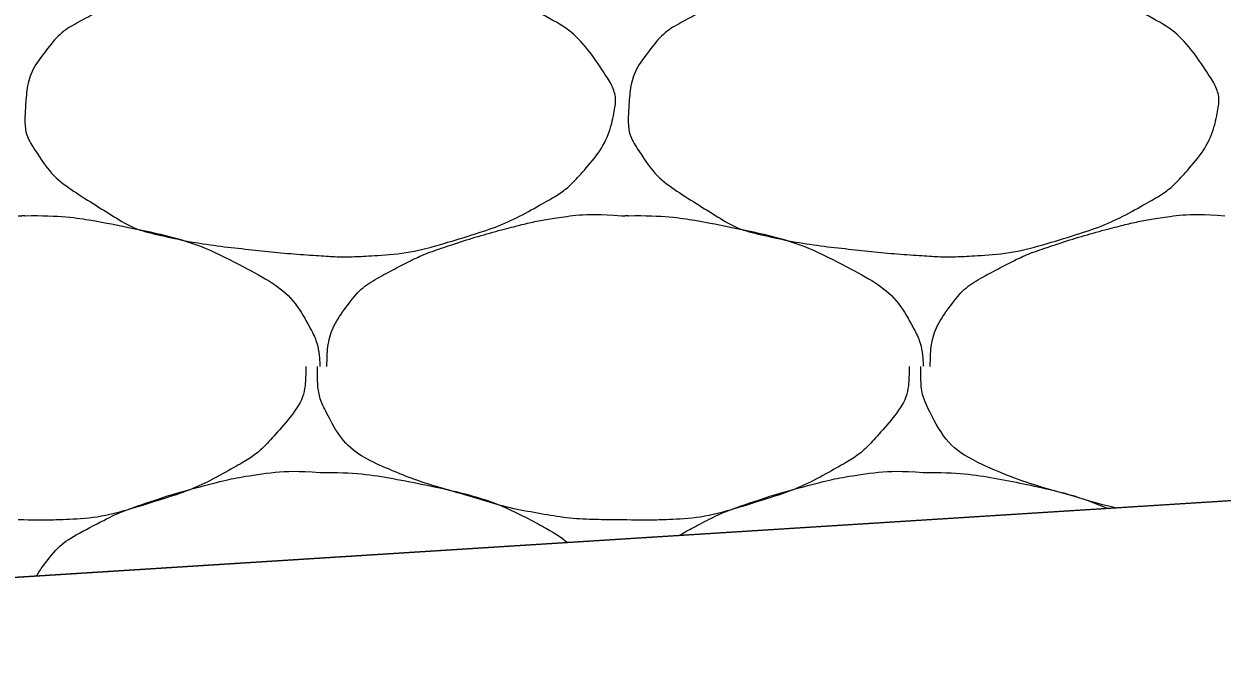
# Model space of a CAD drawing. Extents: x 1373719 to 1374161, y 379835 to 380167.
# Drawn here: x 1373962.689 to 1373963.604, y 379922.423 to 379922.911 of the extents above; entities that cross this region are included whole.
import ezdxf

# ---------------------------------------------------------------- set-up
doc = ezdxf.new("R2010")
doc.units = 0
doc.layers.add('Aggregate Base Course', color=7, linetype='Continuous')
doc.layers.add('SIGNATURE', color=7, linetype='Continuous')

msp = doc.modelspace()

# ---------------------------------------------------------------- linework, layer by layer
msp.add_line((1373962.02487, 379922.44658), (1373986.32506, 379923.98009))
at = {"layer": 'Aggregate Base Course'}
for points, degree in [([(1373962.91465, 379922.9587), (1373962.94101, 379922.95906), (1373962.96746, 379922.95509), (1373962.99385, 379922.9497), (1373963.02607, 379922.94312), (1373963.05576, 379922.93332), (1373963.08565, 379922.9173), (1373963.10558, 379922.90662), (1373963.11921, 379922.89216), (1373963.13245, 379922.8723), (1373963.13814, 379922.86376), (1373963.1412, 379922.85393), (1373963.13965, 379922.8453), (1373963.1366, 379922.8284), (1373963.1278, 379922.81161), (1373963.11445, 379922.7967), (1373963.10601, 379922.78729), (1373963.09769, 379922.78093), (1373963.08745, 379922.7751), (1373963.06931, 379922.76479), (1373963.05143, 379922.75615), (1373963.03165, 379922.7499), (1373963.00609, 379922.74183), (1373962.98057, 379922.73535), (1373962.95425, 379922.7337), (1373962.94106, 379922.73288), (1373962.92781, 379922.73283), (1373962.91465, 379922.7337), (1373962.89482, 379922.73503), (1373962.87504, 379922.73693), (1373962.85525, 379922.7391), (1373962.83345, 379922.74149), (1373962.81194, 379922.74493), (1373962.79045, 379922.7499), (1373962.77279, 379922.75399), (1373962.75762, 379922.76342), (1373962.74185, 379922.7733), (1373962.72397, 379922.78451), (1373962.70944, 379922.79542), (1373962.69685, 379922.8147), (1373962.69037, 379922.82462), (1373962.68906, 379922.83523), (1373962.68965, 379922.8453), (1373962.69049, 379922.8599), (1373962.69356, 379922.87461), (1373962.70405, 379922.8885), (1373962.71466, 379922.90257), (1373962.72621, 379922.91009), (1373962.74005, 379922.9173), (1373962.75189, 379922.92348), (1373962.76352, 379922.92928), (1373962.77605, 379922.9335), (1373962.79393, 379922.93954), (1373962.81178, 379922.94495), (1373962.83005, 379922.9497), (1373962.84137, 379922.95265), (1373962.85269, 379922.9551), (1373962.86425, 379922.9569), (1373962.88092, 379922.95951), (1373962.89794, 379922.96015), (1373962.91465, 379922.9587)], 3), ([(1373963.37545, 379922.9587), (1373963.40181, 379922.95906), (1373963.42826, 379922.95509), (1373963.45465, 379922.9497), (1373963.48687, 379922.94312), (1373963.51656, 379922.93332), (1373963.54645, 379922.9173), (1373963.56638, 379922.90662), (1373963.58001, 379922.89216), (1373963.59325, 379922.8723), (1373963.59894, 379922.86376), (1373963.602, 379922.85393), (1373963.60045, 379922.8453), (1373963.5974, 379922.8284), (1373963.5886, 379922.81161), (1373963.57525, 379922.7967), (1373963.56681, 379922.78729), (1373963.55849, 379922.78093), (1373963.54825, 379922.7751), (1373963.53011, 379922.76479), (1373963.51223, 379922.75615), (1373963.49245, 379922.7499), (1373963.46689, 379922.74183), (1373963.44137, 379922.73535), (1373963.41505, 379922.7337), (1373963.40186, 379922.73288), (1373963.38861, 379922.73283), (1373963.37545, 379922.7337), (1373963.35562, 379922.73503), (1373963.33584, 379922.73693), (1373963.31605, 379922.7391), (1373963.29425, 379922.74149), (1373963.27274, 379922.74493), (1373963.25125, 379922.7499), (1373963.23359, 379922.75399), (1373963.21842, 379922.76342), (1373963.20265, 379922.7733), (1373963.18477, 379922.78451), (1373963.17024, 379922.79542), (1373963.15765, 379922.8147), (1373963.15117, 379922.82462), (1373963.14986, 379922.83523), (1373963.15045, 379922.8453), (1373963.15129, 379922.8599), (1373963.15436, 379922.87461), (1373963.16485, 379922.8885), (1373963.17546, 379922.90257), (1373963.18701, 379922.91009), (1373963.20085, 379922.9173), (1373963.21269, 379922.92348), (1373963.22432, 379922.92928), (1373963.23685, 379922.9335), (1373963.25473, 379922.93954), (1373963.27258, 379922.94495), (1373963.29085, 379922.9497), (1373963.30217, 379922.95265), (1373963.31349, 379922.9551), (1373963.32505, 379922.9569), (1373963.34172, 379922.95951), (1373963.35874, 379922.96015), (1373963.37545, 379922.9587)], 3), ([(1373962.92005, 379922.6491), (1373962.92007, 379922.6497), (1373962.92003, 379922.6503), (1373962.92005, 379922.6509), (1373962.92038, 379922.66608), (1373962.92466, 379922.68065), (1373962.93445, 379922.6941), (1373962.94435, 379922.70772), (1373962.95661, 379922.71569), (1373962.97045, 379922.7229), (1373962.98229, 379922.72908), (1373962.99392, 379922.73488), (1373963.00645, 379922.7391), (1373963.02433, 379922.74514), (1373963.04218, 379922.75055), (1373963.06045, 379922.7553), (1373963.07177, 379922.75825), (1373963.08309, 379922.7607), (1373963.09465, 379922.7625), (1373963.11132, 379922.76511), (1373963.12834, 379922.76575), (1373963.14505, 379922.7643)], 3), ([(1373963.38085, 379922.6491), (1373963.38087, 379922.6497), (1373963.38083, 379922.6503), (1373963.38085, 379922.6509), (1373963.38118, 379922.66608), (1373963.38546, 379922.68065), (1373963.39525, 379922.6941), (1373963.40515, 379922.70772), (1373963.41741, 379922.71569), (1373963.43125, 379922.7229), (1373963.44309, 379922.72908), (1373963.45472, 379922.73488), (1373963.46725, 379922.7391), (1373963.48513, 379922.74514), (1373963.50298, 379922.75055), (1373963.52125, 379922.7553), (1373963.53257, 379922.75825), (1373963.54389, 379922.7607), (1373963.55545, 379922.7625), (1373963.57212, 379922.76511), (1373963.58914, 379922.76575), (1373963.60585, 379922.7643)], 3), ([(1373962.68425, 379922.7643), (1373962.68604, 379922.7642), (1373962.68785, 379922.76441), (1373962.68965, 379922.7643)], 2), ([(1373962.68965, 379922.7643), (1373962.71601, 379922.76466), (1373962.74246, 379922.76069), (1373962.76885, 379922.7553), (1373962.80107, 379922.74872), (1373962.83076, 379922.73892), (1373962.86065, 379922.7229), (1373962.88058, 379922.71222), (1373962.89649, 379922.69831), (1373962.90745, 379922.6779), (1373962.91216, 379922.66912), (1373962.91392, 379922.6602), (1373962.91465, 379922.6509), (1373962.91469, 379922.65031), (1373962.91476, 379922.64969), (1373962.91465, 379922.6491)], 3), ([(1373963.14505, 379922.7643), (1373963.14684, 379922.7642), (1373963.14865, 379922.76441), (1373963.15045, 379922.7643)], 2), ([(1373963.15045, 379922.7643), (1373963.17681, 379922.76466), (1373963.20326, 379922.76069), (1373963.22965, 379922.7553), (1373963.26187, 379922.74872), (1373963.29156, 379922.73892), (1373963.32145, 379922.7229), (1373963.34138, 379922.71222), (1373963.35729, 379922.69831), (1373963.36825, 379922.6779), (1373963.37296, 379922.66912), (1373963.37472, 379922.6602), (1373963.37545, 379922.6509), (1373963.37549, 379922.65031), (1373963.37556, 379922.64969), (1373963.37545, 379922.6491)], 3), ([(1373962.90385, 379922.6491), (1373962.90389, 379922.6473), (1373962.90391, 379922.6455), (1373962.90385, 379922.6437), (1373962.90318, 379922.62546), (1373962.8916, 379922.60965), (1373962.87865, 379922.5951), (1373962.87046, 379922.58592), (1373962.86189, 379922.57933), (1373962.85165, 379922.5735), (1373962.83351, 379922.56319), (1373962.81563, 379922.55455), (1373962.79585, 379922.5483), (1373962.77029, 379922.54023), (1373962.74479, 379922.53313), (1373962.71845, 379922.5321), (1373962.70705, 379922.53166), (1373962.69563, 379922.53159), (1373962.68425, 379922.5321)], 3), ([(1373963.14505, 379922.5321), (1373963.14265, 379922.5321), (1373963.14025, 379922.5321), (1373963.13785, 379922.5321), (1373963.11796, 379922.5321), (1373963.09816, 379922.53396), (1373963.07845, 379922.5375), (1373963.05742, 379922.54128), (1373963.03736, 379922.5477), (1373963.0169, 379922.55358), (1373962.99924, 379922.55866), (1373962.98216, 379922.56435), (1373962.96505, 379922.5717), (1373962.94599, 379922.57989), (1373962.93013, 379922.59369), (1373962.92005, 379922.6131), (1373962.91486, 379922.62308), (1373962.91285, 379922.63323), (1373962.91285, 379922.6437), (1373962.91285, 379922.6455), (1373962.91285, 379922.6473), (1373962.91285, 379922.6491)], 3), ([(1373963.36465, 379922.6491), (1373963.36469, 379922.6473), (1373963.36471, 379922.6455), (1373963.36465, 379922.6437), (1373963.36398, 379922.62546), (1373963.3524, 379922.60965), (1373963.33945, 379922.5951), (1373963.33126, 379922.58592), (1373963.32269, 379922.57933), (1373963.31245, 379922.5735), (1373963.29431, 379922.56319), (1373963.27643, 379922.55455), (1373963.25665, 379922.5483), (1373963.23109, 379922.54023), (1373963.20559, 379922.53313), (1373963.17925, 379922.5321), (1373963.16785, 379922.53166), (1373963.15643, 379922.53159), (1373963.14505, 379922.5321)], 3), ([(1373963.52237, 379922.54108), (1373963.50734, 379922.54471), (1373963.49263, 379922.54929), (1373963.46004, 379922.55866), (1373963.44296, 379922.56435), (1373963.40679, 379922.57989), (1373963.39093, 379922.59369), (1373963.37566, 379922.62308), (1373963.37365, 379922.63323), (1373963.37365, 379922.6455), (1373963.37365, 379922.6473), (1373963.37365, 379922.6491)], 3), ([(1373962.69839, 379922.48909), (1373962.69998, 379922.49206), (1373962.70185, 379922.495), (1373962.71466, 379922.51197), (1373962.72621, 379922.51949), (1373962.75189, 379922.53288), (1373962.76352, 379922.53868), (1373962.79393, 379922.54894), (1373962.81178, 379922.55435), (1373962.84137, 379922.56205), (1373962.85269, 379922.5645), (1373962.88092, 379922.56891), (1373962.89794, 379922.56955), (1373962.91465, 379922.5681)], 3), ([(1373962.91465, 379922.5681), (1373962.94101, 379922.56846), (1373962.96746, 379922.56449), (1373963.02607, 379922.55252), (1373963.05576, 379922.54272), (1373963.09231, 379922.52313), (1373963.09827, 379922.51914), (1373963.10374, 379922.51467)], 3), ([(1373963.18912, 379922.52005), (1373963.19285, 379922.52241), (1373963.19675, 379922.52457), (1373963.21269, 379922.53288), (1373963.22432, 379922.53868), (1373963.25473, 379922.54894), (1373963.27258, 379922.55435), (1373963.30217, 379922.56205), (1373963.31349, 379922.5645), (1373963.34172, 379922.56891), (1373963.35874, 379922.56955), (1373963.37545, 379922.5681)], 3), ([(1373963.37545, 379922.5681), (1373963.40181, 379922.56846), (1373963.42826, 379922.56449), (1373963.47616, 379922.55471), (1373963.49655, 379922.54888), (1373963.51662, 379922.54072)], 3)]:
    msp.add_open_spline(points, degree=degree, dxfattribs=at)
at = {"layer": 'SIGNATURE'}
msp.add_lwpolyline([(1373957.93533, 379922.1885), (1373959.46798, 379923.81797), (1373965.12462, 379924.17494), (1373967.17477, 379922.77158)], close=True, dxfattribs=at)

doc.saveas('drawing.dxf')
